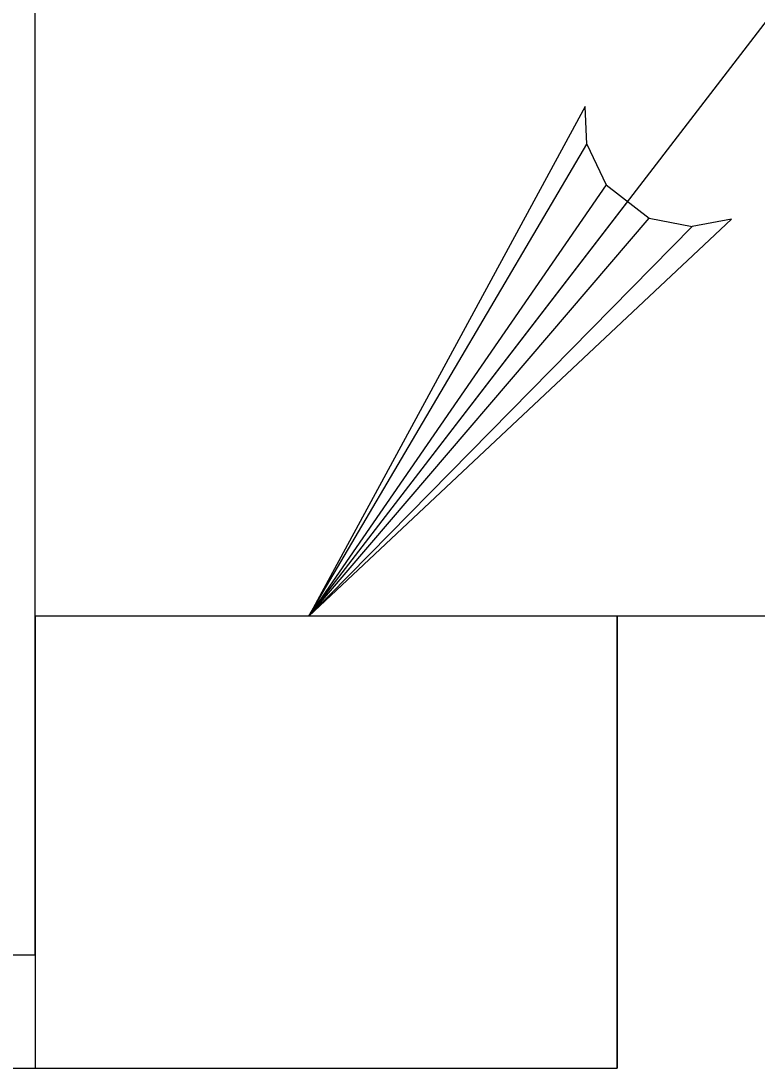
# Model space of a CAD drawing. Extents: x 641328 to 643024, y 298283 to 300065.
# Drawn here: x 641438.7 to 641443.59, y 299649.13 to 299656.08 of the extents above; entities that cross this region are included whole.
import ezdxf

# ---------------------------------------------------------------- set-up
doc = ezdxf.new("R2010")
doc.units = 0
doc.layers.add('2', color=7, linetype='Continuous')

msp = doc.modelspace()

# ---------------------------------------------------------------- linework, layer by layer
at = {"layer": '2'}
for p, q in [((641438.8002, 299649.8829), (641438.8002, 299713.7229)), ((641440.6142, 299652.1329), (641448.0714, 299661.834)), ((641442.4485, 299655.515), (641440.6142, 299652.1329)), ((641442.4589, 299655.265), (641442.4485, 299655.515)), ((641440.6142, 299652.1329), (641442.4589, 299655.265)), ((641442.4589, 299655.265), (641442.5871, 299654.9964)), ((641442.5871, 299654.9964), (641440.6142, 299652.1329)), ((641442.5871, 299654.9964), (641442.8735, 299654.7754)), ((641440.6142, 299652.1329), (641442.7305, 299654.8859)), ((641440.6142, 299652.1329), (641442.8735, 299654.7754)), ((641440.6142, 299652.1329), (641443.4181, 299654.7669)), ((641442.8735, 299654.7754), (641443.159, 299654.7179)), ((641443.4181, 299654.7669), (641443.159, 299654.7179)), ((641443.159, 299654.7179), (641440.6142, 299652.1329)), ((641442.6602, 299652.1329), (641438.8002, 299652.1329)), ((641442.6602, 299652.1329), (641438.8002, 299652.1329)), ((641442.6602, 299649.1329), (641442.6602, 299652.1329)), ((641438.8002, 299649.8829), (641438.8002, 299649.1329)), ((641438.8002, 299649.8829), (641438.8002, 299649.1329)), ((641393.9975, 299649.1329), (641442.6602, 299649.1329))]:
    msp.add_line(p, q, dxfattribs=at)
for points in [[(641438.8002, 299652.1329), (641438.8002, 299651.472), (641438.8002, 299650.7729), (641438.8002, 299649.8829)], [(641461.8002, 299652.1329), (641442.6602, 299652.1329), (641442.6602, 299649.1329)], [(641438.8002, 299649.8829), (641429.5502, 299649.8829)], [(641438.8002, 299649.1329), (641442.5871, 299649.1329), (641442.6434, 299649.1329), (641442.6602, 299649.1329)]]:
    msp.add_lwpolyline(points, dxfattribs=at)

doc.saveas('drawing.dxf')
